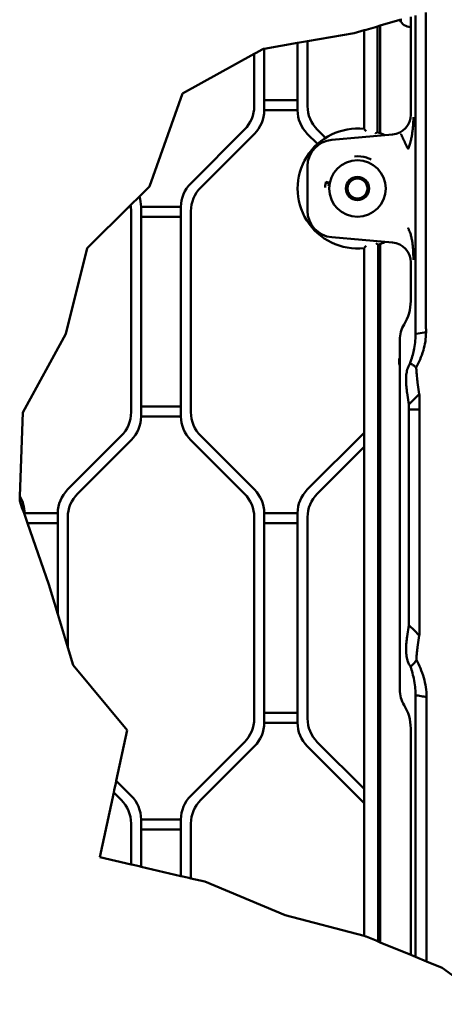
# Model space of a CAD drawing. Header units: millimetres. Extents: x 0 to 14369, y -869 to 2970.
# Tile 413 of 656: x 2387 to 2514, y 1615 to 1911. Entities that reach past the tile are written whole.
import ezdxf

# ---------------------------------------------------------------- set-up
doc = ezdxf.new("R2010")
doc.units = ezdxf.units.MM
doc.header["$LTSCALE"] = 10
doc.layers.add('Bruchlinie (ISO)', color=7, linetype='Continuous', lineweight=50)
doc.layers.add('Sichtbar (ISO)', color=7, linetype='Continuous', lineweight=50)

msp = doc.modelspace()

# ---------------------------------------------------------------- linework, layer by layer
at = {"layer": 'Bruchlinie (ISO)'}
for p, q in [((2494.943, 1909.475), (2500.866, 1911.184)), ((2500.866, 1911.184), (2501.448, 1911.351)), ((2500.866, 1911.184), (2501.448, 1911.351)), ((2487.115, 1907.217), (2490.091, 1908.075)), ((2487.115, 1907.217), (2490.091, 1908.075)), ((2490.691, 1908.249), (2490.091, 1908.075)), ((2490.691, 1908.249), (2490.091, 1908.075)), ((2490.691, 1908.249), (2493.464, 1909.049)), ((2490.691, 1908.249), (2493.464, 1909.049)), ((2494.064, 1909.222), (2493.464, 1909.049)), ((2494.064, 1909.222), (2493.464, 1909.049)), ((2494.064, 1909.222), (2494.943, 1909.475)), ((2494.064, 1909.222), (2494.943, 1909.475)), ((2473.091, 1904.794), (2487.115, 1907.217)), ((2473.091, 1904.794), (2487.115, 1907.217)), ((2457.691, 1901.316), (2459.491, 1902.306)), ((2457.691, 1901.316), (2459.491, 1902.306)), ((2459.857, 1902.507), (2459.491, 1902.306)), ((2459.857, 1902.507), (2459.491, 1902.306)), ((2460.091, 1902.548), (2459.857, 1902.507)), ((2460.091, 1902.548), (2459.857, 1902.507)), ((2460.091, 1902.548), (2470.091, 1904.276)), ((2460.091, 1902.548), (2470.091, 1904.276)), ((2470.691, 1904.379), (2470.091, 1904.276)), ((2470.691, 1904.379), (2470.091, 1904.276)), ((2470.691, 1904.379), (2473.091, 1904.794)), ((2470.691, 1904.379), (2473.091, 1904.794)), ((2435.542, 1889.128), (2457.091, 1900.985)), ((2435.542, 1889.128), (2457.091, 1900.985)), ((2457.691, 1901.316), (2457.091, 1900.985)), ((2457.691, 1901.316), (2457.091, 1900.985)), ((2425.665, 1861.196), (2435.542, 1889.128)), ((2425.665, 1861.196), (2435.542, 1889.128)), ((2422.59, 1858.15), (2425.665, 1861.196)), ((2422.59, 1858.15), (2425.665, 1861.196)), ((2420.45, 1856.03), (2422.109, 1857.674)), ((2420.45, 1856.03), (2422.109, 1857.674)), ((2422.109, 1857.674), (2422.59, 1858.15)), ((2422.109, 1857.674), (2422.59, 1858.15)), ((2406.869, 1842.579), (2419.938, 1855.524)), ((2406.869, 1842.579), (2419.938, 1855.524)), ((2419.938, 1855.524), (2420.45, 1856.03)), ((2419.938, 1855.524), (2420.45, 1856.03)), ((2400.515, 1816.858), (2406.869, 1842.579)), ((2400.515, 1816.858), (2406.869, 1842.579)), ((2387.609, 1793.288), (2400.515, 1816.858)), ((2387.609, 1793.288), (2400.515, 1816.858)), ((2386.694, 1768.121), (2387.609, 1793.288)), ((2386.694, 1768.121), (2387.609, 1793.288)), ((2386.644, 1766.726), (2386.65, 1766.909)), ((2386.644, 1766.726), (2386.65, 1766.909)), ((2387.328, 1764.764), (2386.644, 1766.726)), ((2387.328, 1764.764), (2386.644, 1766.726)), ((2386.65, 1766.909), (2386.694, 1768.121)), ((2386.65, 1766.909), (2386.694, 1768.121)), ((2387.936, 1763.023), (2387.328, 1764.764)), ((2387.936, 1763.023), (2387.328, 1764.764)), ((2387.936, 1763.023), (2388.091, 1762.579)), ((2387.936, 1763.023), (2388.091, 1762.579)), ((2388.091, 1762.579), (2388.145, 1762.423)), ((2388.091, 1762.579), (2388.145, 1762.423)), ((2388.773, 1760.623), (2388.145, 1762.423)), ((2388.773, 1760.623), (2388.145, 1762.423)), ((2388.773, 1760.623), (2388.983, 1760.023)), ((2388.773, 1760.623), (2388.983, 1760.023)), ((2395.431, 1741.544), (2388.983, 1760.023)), ((2395.431, 1741.544), (2388.983, 1760.023)), ((2398.091, 1732.652), (2395.431, 1741.544)), ((2398.091, 1732.652), (2395.431, 1741.544)), ((2398.091, 1732.652), (2398.691, 1730.647)), ((2398.091, 1732.652), (2398.691, 1730.647)), ((2400.491, 1724.629), (2398.691, 1730.647)), ((2400.491, 1724.629), (2398.691, 1730.647)), ((2400.491, 1724.629), (2401.091, 1722.623)), ((2400.491, 1724.629), (2401.091, 1722.623)), ((2402.661, 1717.376), (2401.091, 1722.623)), ((2402.661, 1717.376), (2401.091, 1722.623)), ((2418.95, 1697.849), (2402.661, 1717.376)), ((2418.95, 1697.849), (2402.661, 1717.376)), ((2415.65, 1682.606), (2418.95, 1697.849)), ((2415.65, 1682.606), (2418.95, 1697.849)), ((2415.046, 1679.816), (2415.499, 1681.909)), ((2415.046, 1679.816), (2415.499, 1681.909)), ((2415.65, 1682.606), (2415.499, 1681.909)), ((2415.65, 1682.606), (2415.499, 1681.909)), ((2410.69, 1659.691), (2414.895, 1679.118)), ((2410.69, 1659.691), (2414.895, 1679.118)), ((2415.046, 1679.816), (2414.895, 1679.118)), ((2415.046, 1679.816), (2414.895, 1679.118)), ((2420.091, 1657.495), (2410.69, 1659.691)), ((2420.091, 1657.495), (2410.69, 1659.691)), ((2420.091, 1657.495), (2420.691, 1657.355)), ((2420.091, 1657.495), (2420.691, 1657.355)), ((2422.491, 1656.935), (2420.691, 1657.355)), ((2422.491, 1656.935), (2420.691, 1657.355)), ((2422.491, 1656.935), (2423.091, 1656.795)), ((2422.491, 1656.935), (2423.091, 1656.795)), ((2435.091, 1653.993), (2423.091, 1656.795)), ((2435.091, 1653.993), (2423.091, 1656.795)), ((2435.091, 1653.993), (2435.691, 1653.853)), ((2435.091, 1653.993), (2435.691, 1653.853)), ((2437.491, 1653.432), (2435.691, 1653.853)), ((2437.491, 1653.432), (2435.691, 1653.853)), ((2437.491, 1653.432), (2438.091, 1653.292)), ((2437.491, 1653.432), (2438.091, 1653.292)), ((2442.252, 1652.321), (2438.091, 1653.292)), ((2442.252, 1652.321), (2438.091, 1653.292)), ((2466.387, 1642.256), (2442.252, 1652.321)), ((2466.387, 1642.256), (2442.252, 1652.321)), ((2490.091, 1636.006), (2466.387, 1642.256)), ((2490.091, 1636.006), (2466.387, 1642.256)), ((2490.091, 1636.006), (2490.621, 1635.866)), ((2490.091, 1636.006), (2490.621, 1635.866)), ((2490.621, 1635.866), (2490.691, 1635.837)), ((2490.621, 1635.866), (2490.691, 1635.837)), ((2493.691, 1634.597), (2490.691, 1635.837)), ((2493.691, 1634.597), (2490.691, 1635.837)), ((2493.691, 1634.597), (2494.291, 1634.348)), ((2493.691, 1634.597), (2494.291, 1634.348)), ((2494.943, 1634.079), (2494.291, 1634.348)), ((2494.943, 1634.079), (2494.291, 1634.348)), ((2504.091, 1630.295), (2494.943, 1634.079)), ((2505.506, 1629.71), (2504.091, 1630.295)), ((2508.834, 1628.334), (2505.506, 1629.71)), ((2513.507, 1626.401), (2508.834, 1628.334)), ((2528.654, 1615.46), (2513.507, 1626.401))]:
    msp.add_line(p, q, dxfattribs=at)
at = {"layer": 'Sichtbar (ISO)'}
for p, q in [((2504.091, 1882.747), (2504.091, 1912.114)), ((2505.497, 1821.077), (2505.497, 1912.52)), ((2508.663, 1821.077), (2508.663, 1913.433)), ((2490.091, 1908.075), (2490.091, 1878.433)), ((2490.091, 1878.433), (2490.091, 1908.075)), ((2494.064, 1877.524), (2494.064, 1909.222)), ((2494.064, 1909.222), (2494.064, 1877.524)), ((2494.943, 1909.475), (2494.943, 1877.189)), ((2460.091, 1884.065), (2460.091, 1902.548)), ((2460.091, 1902.548), (2460.091, 1884.065)), ((2470.091, 1904.276), (2470.091, 1884.065)), ((2470.091, 1884.065), (2470.091, 1904.276)), ((2473.091, 1904.794), (2473.091, 1885.307)), ((2473.091, 1885.307), (2473.091, 1904.794)), ((2457.091, 1900.985), (2457.091, 1885.307)), ((2457.091, 1885.307), (2457.091, 1900.985)), ((2470.091, 1887.065), (2460.091, 1887.065)), ((2460.091, 1887.065), (2470.091, 1887.065)), ((2460.091, 1884.065), (2470.091, 1884.065)), ((2470.091, 1884.065), (2460.091, 1884.065)), ((2454.162, 1878.236), (2438.02, 1862.094)), ((2438.02, 1862.094), (2454.162, 1878.236)), ((2441.02, 1860.852), (2457.162, 1876.994)), ((2457.162, 1876.994), (2441.02, 1860.852)), ((2473.02, 1876.994), (2476.071, 1873.943)), ((2476.071, 1873.943), (2473.02, 1876.994)), ((2478.488, 1875.768), (2476.02, 1878.236)), ((2476.02, 1878.236), (2478.488, 1875.768)), ((2498.621, 1876.778), (2480.394, 1875.183)), ((2473.091, 1867.213), (2473.091, 1853.875)), ((2479.538, 1862.022), (2479.54, 1862.008)), ((2423.091, 1792.065), (2423.091, 1855.023)), ((2435.091, 1855.023), (2423.091, 1855.023)), ((2423.091, 1855.023), (2423.091, 1792.065)), ((2423.091, 1855.023), (2435.091, 1855.023)), ((2435.091, 1855.023), (2435.091, 1792.065)), ((2435.091, 1792.065), (2435.091, 1855.023)), ((2420.091, 1853.781), (2420.091, 1793.307)), ((2420.091, 1793.307), (2420.091, 1853.781)), ((2423.091, 1852.023), (2435.091, 1852.023)), ((2435.091, 1852.023), (2423.091, 1852.023)), ((2438.091, 1793.307), (2438.091, 1853.781)), ((2438.091, 1853.781), (2438.091, 1793.307)), ((2480.394, 1845.905), (2498.621, 1844.31)), ((2494.291, 1634.348), (2494.291, 1843.645)), ((2494.291, 1843.645), (2494.291, 1634.348)), ((2494.943, 1843.899), (2494.943, 1634.079)), ((2490.091, 1842.655), (2490.091, 1636.006)), ((2490.091, 1636.006), (2490.091, 1842.655)), ((2504.091, 1826.718), (2504.091, 1838.341)), ((2505.518, 1816.807), (2505.716, 1816.846)), ((2505.716, 1816.846), (2508.684, 1817.417)), ((2500.791, 1815.078), (2500.791, 1710.01)), ((2503.655, 1807.57), (2504.057, 1807.829)), ((2506.168, 1802.283), (2506.668, 1798.807)), ((2503.501, 1795.685), (2503.002, 1799.152)), ((2503.501, 1795.685), (2506.668, 1798.807)), ((2435.091, 1795.065), (2423.091, 1795.065)), ((2423.091, 1795.065), (2435.091, 1795.065)), ((2503.56, 1731.009), (2503.56, 1794.108)), ((2503.56, 1794.108), (2506.726, 1794.108)), ((2506.726, 1794.108), (2506.726, 1730.98)), ((2423.091, 1792.065), (2435.091, 1792.065)), ((2435.091, 1792.065), (2423.091, 1792.065)), ((2490.091, 1787.165), (2473.02, 1770.094)), ((2473.02, 1770.094), (2490.091, 1787.165)), ((2417.162, 1786.236), (2401.02, 1770.094)), ((2401.02, 1770.094), (2417.162, 1786.236)), ((2404.02, 1768.852), (2420.162, 1784.994)), ((2420.162, 1784.994), (2404.02, 1768.852)), ((2438.02, 1784.994), (2454.162, 1768.852)), ((2454.162, 1768.852), (2438.02, 1784.994)), ((2457.162, 1770.094), (2441.02, 1786.236)), ((2441.02, 1786.236), (2457.162, 1770.094)), ((2476.02, 1768.852), (2490.091, 1782.923)), ((2490.091, 1782.923), (2476.02, 1768.852)), ((2388.091, 1762.579), (2388.091, 1763.023)), ((2398.091, 1763.023), (2388.091, 1763.023)), ((2388.091, 1763.023), (2388.091, 1762.579)), ((2388.091, 1763.023), (2398.091, 1763.023)), ((2398.091, 1763.023), (2398.091, 1732.652)), ((2398.091, 1732.652), (2398.091, 1763.023)), ((2460.091, 1700.065), (2460.091, 1763.023)), ((2470.091, 1763.023), (2460.091, 1763.023)), ((2460.091, 1763.023), (2460.091, 1700.065)), ((2460.091, 1763.023), (2470.091, 1763.023)), ((2470.091, 1763.023), (2470.091, 1700.065)), ((2470.091, 1700.065), (2470.091, 1763.023)), ((2401.091, 1722.623), (2401.091, 1761.781)), ((2401.091, 1761.781), (2401.091, 1722.623)), ((2457.091, 1761.781), (2457.091, 1701.307)), ((2457.091, 1701.307), (2457.091, 1761.781)), ((2473.091, 1701.307), (2473.091, 1761.781)), ((2473.091, 1761.781), (2473.091, 1701.307)), ((2388.983, 1760.023), (2398.091, 1760.023)), ((2398.091, 1760.023), (2388.983, 1760.023)), ((2460.091, 1760.023), (2470.091, 1760.023)), ((2470.091, 1760.023), (2460.091, 1760.023)), ((2503.002, 1725.936), (2503.502, 1729.412)), ((2503.502, 1729.412), (2505.21, 1727.724)), ((2505.21, 1727.724), (2506.668, 1726.281)), ((2506.668, 1726.281), (2506.168, 1722.805)), ((2505.506, 1629.71), (2505.506, 1704.011)), ((2508.834, 1628.334), (2508.834, 1704.011)), ((2470.091, 1703.065), (2460.091, 1703.065)), ((2460.091, 1703.065), (2470.091, 1703.065)), ((2460.091, 1700.065), (2470.091, 1700.065)), ((2470.091, 1700.065), (2460.091, 1700.065)), ((2504.091, 1630.295), (2504.091, 1698.37)), ((2454.162, 1694.236), (2438.02, 1678.094)), ((2438.02, 1678.094), (2454.162, 1694.236)), ((2441.02, 1676.852), (2457.162, 1692.994)), ((2457.162, 1692.994), (2441.02, 1676.852)), ((2473.02, 1692.994), (2490.091, 1675.923)), ((2490.091, 1675.923), (2473.02, 1692.994)), ((2490.091, 1680.165), (2476.02, 1694.236)), ((2476.02, 1694.236), (2490.091, 1680.165)), ((2420.162, 1678.094), (2415.65, 1682.606)), ((2415.65, 1682.606), (2420.162, 1678.094)), ((2414.895, 1679.118), (2417.162, 1676.852)), ((2417.162, 1676.852), (2414.895, 1679.118)), ((2420.091, 1669.781), (2420.091, 1657.495)), ((2420.091, 1657.495), (2420.091, 1669.781)), ((2423.091, 1656.795), (2423.091, 1671.023)), ((2435.091, 1671.023), (2423.091, 1671.023)), ((2423.091, 1671.023), (2423.091, 1656.795)), ((2423.091, 1671.023), (2435.091, 1671.023)), ((2435.091, 1671.023), (2435.091, 1653.993)), ((2435.091, 1653.993), (2435.091, 1671.023)), ((2438.091, 1653.292), (2438.091, 1669.781)), ((2438.091, 1669.781), (2438.091, 1653.292)), ((2423.091, 1668.023), (2435.091, 1668.023)), ((2435.091, 1668.023), (2423.091, 1668.023))]:
    msp.add_line(p, q, dxfattribs=at)
for radius in [8.5, 3.5, 3]:
    msp.add_circle((2488.091, 1860.544), radius, dxfattribs=at)
for centre, radius, start, end in [((2504.091, 1912.544), 3.5, 202.86959, 270), ((2504.091, 1912.544), 3.5, 202.86959, 270), ((2447.091, 1885.307), 10, 315, 0), ((2447.091, 1885.307), 10, 315, 0), ((2483.091, 1885.307), 10, 180, 225), ((2483.091, 1885.307), 10, 180, 225), ((2450.091, 1884.065), 10, 315, 0), ((2450.091, 1884.065), 10, 315, 0), ((2480.091, 1884.065), 10, 180, 225), ((2480.091, 1884.065), 10, 180, 225), ((2488.091, 1860.544), 18, 83.62063, 276.37937), ((2488.091, 1860.544), 18, 83.62063, 276.37937), ((2488.091, 1860.544), 18, 62.93516, 70.6191), ((2488.091, 1860.544), 18, 62.93516, 70.6191), ((2481.091, 1867.213), 8, 95, 180), ((2445.091, 1855.023), 10, 135, 180), ((2445.091, 1855.023), 10, 135, 180), ((2448.091, 1853.781), 10, 135, 180), ((2448.091, 1853.781), 10, 135, 180), ((2486.455, 1859.415), 8.356, 159.86701, 161.63803), ((2413.091, 1855.023), 10, 0, 18.22105), ((2413.091, 1855.023), 10, 0, 18.22105), ((2410.091, 1853.781), 10, 0, 10.03818), ((2410.091, 1853.781), 10, 0, 10.03818), ((2481.091, 1853.875), 8, 180, 265), ((2488.091, 1860.544), 18, 290.14789, 297.06484), ((2488.091, 1860.544), 18, 290.14789, 297.06484), ((2504.091, 1808.544), 3.5, 160.53705, 199.46295), ((2504.091, 1808.544), 3.5, 160.53705, 199.46295), ((2410.091, 1793.307), 10, 315, 0), ((2410.091, 1793.307), 10, 315, 0), ((2448.091, 1793.307), 10, 180, 225), ((2448.091, 1793.307), 10, 180, 225), ((2413.091, 1792.065), 10, 315, 0), ((2413.091, 1792.065), 10, 315, 0), ((2445.091, 1792.065), 10, 180, 225), ((2445.091, 1792.065), 10, 180, 225), ((2408.091, 1763.023), 10, 135, 180), ((2408.091, 1763.023), 10, 135, 180), ((2450.091, 1763.023), 10, 0, 45), ((2450.091, 1763.023), 10, 0, 45), ((2480.091, 1763.023), 10, 135, 180), ((2480.091, 1763.023), 10, 135, 180), ((2378.091, 1763.023), 10, 0, 30.64713), ((2378.091, 1763.023), 10, 0, 30.64713), ((2411.091, 1761.781), 10, 135, 180), ((2411.091, 1761.781), 10, 135, 180), ((2447.091, 1761.781), 10, 0, 45), ((2447.091, 1761.781), 10, 0, 45), ((2483.091, 1761.781), 10, 135, 180), ((2483.091, 1761.781), 10, 135, 180), ((2447.091, 1701.307), 10, 315, 0), ((2447.091, 1701.307), 10, 315, 0), ((2483.091, 1701.307), 10, 180, 225), ((2483.091, 1701.307), 10, 180, 225), ((2450.091, 1700.065), 10, 315, 0), ((2450.091, 1700.065), 10, 315, 0), ((2480.091, 1700.065), 10, 180, 225), ((2480.091, 1700.065), 10, 180, 225), ((2413.091, 1671.023), 10, 0, 45), ((2413.091, 1671.023), 10, 0, 45), ((2445.091, 1671.023), 10, 135, 180), ((2445.091, 1671.023), 10, 135, 180), ((2410.091, 1669.781), 10, 0, 45), ((2410.091, 1669.781), 10, 0, 45), ((2448.091, 1669.781), 10, 135, 180), ((2448.091, 1669.781), 10, 135, 180)]:
    msp.add_arc(centre, radius, start, end, dxfattribs=at)
for centre, major_axis, ratio, start_param, end_param in [((2498.083, 1882.762), (-4.435, 4.064), 0.9974831, 2.4010828, 3.8821025), ((11686.408, 1860.545), (9208.031, 0.001), 0.0288728, 3.13594, 3.1405339), ((2483.018, 1861.811), (4.414, -0.703), 0.3648592, 3.1285052, 3.2768437), ((2478.633, 1862.533), (0.969, -0.203), 0.00276, 4.6866442, 6.277366), ((2498.083, 1838.326), (-4.435, -4.064), 0.9974831, 2.4010828, 3.8821025), ((2492.075, 1826.946), (-1.822, 12.655), 0.9385552, 3.9779076, 4.5601596), ((2508.802, 1814.926), (1.215, -8.437), 0.9385552, 3.9779076, 4.5601643), ((2511.226, 1798.092), (-5.772, 11.194), 0.5762993, 0.2949666, 0.3349479), ((2508.802, 1710.162), (-1.215, -8.437), 0.9385552, 4.8646179, 5.4468703), ((2492.075, 1698.142), (1.822, 12.655), 0.9385552, 4.8646178, 5.4468703)]:
    msp.add_ellipse(centre, major_axis=major_axis, ratio=ratio, start_param=start_param, end_param=end_param, dxfattribs=at)
for points, knots in [([(2504.904, 1882.001), (2504.902, 1881.797), (2504.896, 1881.437), (2504.885, 1881.078), (2504.879, 1880.923)], [0, 0, 0, 0, 0.06293743, 0.1105731, 0.1105731, 0.1105731, 0.1105731]), ([(2490.091, 1878.433), (2490.091, 1878.433), (2490.098, 1878.425), (2490.126, 1878.393), (2490.149, 1878.368), (2490.214, 1878.294), (2490.261, 1878.242), (2490.366, 1878.123), (2490.426, 1878.054), (2490.552, 1877.91), (2490.619, 1877.832), (2490.688, 1877.752), (2490.689, 1877.751), (2490.691, 1877.749)], [0.059828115, 0.059828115, 0.059828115, 0.059828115, 0.067866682, 0.067866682, 0.077175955, 0.077175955, 0.090025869, 0.090025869, 0.104322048, 0.104322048, 0.11965623, 0.11965623, 0.120031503, 0.120031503, 0.120031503, 0.120031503]), ([(2490.691, 1877.749), (2490.689, 1877.751), (2490.688, 1877.752), (2490.619, 1877.832), (2490.552, 1877.91), (2490.426, 1878.054), (2490.366, 1878.123), (2490.261, 1878.242), (2490.214, 1878.294), (2490.149, 1878.368), (2490.126, 1878.393), (2490.098, 1878.425), (2490.091, 1878.433), (2490.091, 1878.433)], [-0.120031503, -0.120031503, -0.120031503, -0.120031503, -0.11965623, -0.11965623, -0.104322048, -0.104322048, -0.090025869, -0.090025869, -0.077175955, -0.077175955, -0.067866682, -0.067866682, -0.059828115, -0.059828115, -0.059828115, -0.059828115]), ([(2504.879, 1880.923), (2504.877, 1880.874), (2504.859, 1880.415), (2504.809, 1879.55), (2504.713, 1878.533), (2504.615, 1877.722), (2504.531, 1877.116), (2504.436, 1876.513), (2504.33, 1875.912), (2504.209, 1875.315), (2504.096, 1874.819), (2503.995, 1874.424), (2503.888, 1874.031), (2503.74, 1873.541), (2503.571, 1873.055), (2503.441, 1872.718), (2503.364, 1872.525), (2503.324, 1872.429), (2503.304, 1872.381)], [0.1105731, 0.1105731, 0.1105731, 0.1105731, 0.1259437, 0.2519437, 0.37762136, 0.44025572, 0.50272677, 0.56503055, 0.62717703, 0.68919314, 0.75112721, 0.78208706, 0.81305732, 0.87508467, 0.93734772, 0.96861743, 0.98429393, 1, 1, 1, 1]), ([(2493.464, 1877.094), (2493.466, 1877.095), (2493.468, 1877.096), (2493.523, 1877.136), (2493.576, 1877.175), (2493.679, 1877.249), (2493.728, 1877.284), (2493.837, 1877.363), (2493.894, 1877.403), (2493.981, 1877.465), (2494.013, 1877.487), (2494.054, 1877.517), (2494.064, 1877.524), (2494.064, 1877.524)], [-0.000302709, -0.000302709, -0.000302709, -0.000302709, 0, 0, 0.009889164, 0.009889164, 0.019526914, 0.019526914, 0.032313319, 0.032313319, 0.042933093, 0.042933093, 0.052658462, 0.052658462, 0.052658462, 0.052658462]), ([(2494.064, 1877.524), (2494.064, 1877.524), (2494.054, 1877.517), (2494.013, 1877.487), (2493.981, 1877.465), (2493.894, 1877.403), (2493.837, 1877.363), (2493.728, 1877.284), (2493.679, 1877.249), (2493.576, 1877.175), (2493.523, 1877.136), (2493.468, 1877.096), (2493.466, 1877.095), (2493.464, 1877.094)], [-0.052658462, -0.052658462, -0.052658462, -0.052658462, -0.042933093, -0.042933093, -0.032313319, -0.032313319, -0.019526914, -0.019526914, -0.009889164, -0.009889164, 0, 0, 0.000302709, 0.000302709, 0.000302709, 0.000302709]), ([(2501.149, 1876.881), (2501.15, 1876.879), (2501.152, 1876.876), (2501.153, 1876.873), (2501.155, 1876.87), (2501.156, 1876.868), (2501.159, 1876.862), (2501.165, 1876.85), (2501.183, 1876.813), (2501.205, 1876.768), (2501.227, 1876.723), (2501.248, 1876.681), (2501.283, 1876.609), (2501.332, 1876.506), (2501.42, 1876.324), (2501.523, 1876.109), (2501.626, 1875.893), (2501.742, 1875.653), (2501.859, 1875.41), (2501.963, 1875.192), (2502.069, 1874.973), (2502.181, 1874.739), (2502.294, 1874.506), (2502.413, 1874.258), (2502.541, 1873.992), (2502.669, 1873.727), (2502.805, 1873.442), (2502.927, 1873.19), (2503.022, 1872.991), (2503.108, 1872.813), (2503.175, 1872.671), (2503.217, 1872.582), (2503.252, 1872.507), (2503.275, 1872.462), (2503.281, 1872.449), (2503.287, 1872.438), (2503.292, 1872.428), (2503.295, 1872.422), (2503.298, 1872.415), (2503.3, 1872.409), (2503.303, 1872.399), (2503.304, 1872.389), (2503.304, 1872.381)], [0.00000031, 0.00000031, 0.00000031, 0.00000031, 0.03788189, 0.03788189, 0.03788189, 0.07602298, 0.07602298, 0.07602298, 0.16128342, 0.16128342, 0.16128342, 0.24662625, 0.24662625, 0.24662625, 0.36760799, 0.36760799, 0.36760799, 0.48925324, 0.48925324, 0.48925324, 0.59821059, 0.59821059, 0.59821059, 0.70686201, 0.70686201, 0.70686201, 0.81497115, 0.81497115, 0.81497115, 0.90021388, 0.90021388, 0.90021388, 0.95414775, 0.95414775, 0.95414775, 0.96983931, 0.96983931, 0.96983931, 0.9811311, 0.9811311, 0.9811311, 1, 1, 1, 1]), ([(2487.248, 1870.21), (2488.506, 1870.319), (2490.166, 1870.112), (2491.732, 1869.513), (2492.169, 1869.31)], [0, 0, 0, 0, 0.11111111, 0.15606806, 0.15606806, 0.15606806, 0.15606806]), ([(2478.61, 1862.291), (2478.713, 1862.278), (2478.92, 1862.241), (2479.168, 1862.188), (2479.422, 1862.116), (2479.497, 1862.071), (2479.523, 1862.041), (2479.538, 1862.022)], [0, 0, 0, 0, 0.21003063, 0.4112817, 0.64527673, 0.8192077, 0.99994477, 0.99994477, 0.99994477, 0.99994477]), ([(2479.443, 1861.234), (2479.46, 1861.461), (2479.491, 1861.766), (2479.526, 1861.963), (2479.538, 1862.022)], [0.01834158, 0.01834158, 0.01834158, 0.01834158, 0.61579897, 0.99999811, 0.99999811, 0.99999811, 0.99999811]), ([(2479.603, 1862.329), (2479.579, 1862.24), (2479.56, 1862.147), (2479.55, 1862.055), (2479.548, 1862.04), (2479.547, 1862.024), (2479.543, 1862.008)], [0.00086894, 0.00086894, 0.00086894, 0.00086894, 0.8511244, 0.8511244, 0.8511244, 0.99969695, 0.99969695, 0.99969695, 0.99969695]), ([(2503.306, 1848.706), (2503.326, 1848.658), (2503.367, 1848.559), (2503.429, 1848.409), (2503.538, 1848.109), (2503.784, 1847.552), (2503.998, 1846.998), (2504.161, 1846.402), (2504.314, 1845.812), (2504.414, 1845.208), (2504.549, 1844.598), (2504.634, 1843.993), (2504.761, 1842.738), (2504.839, 1841.583), (2504.875, 1840.345), (2504.895, 1839.719), (2504.9, 1839.399), (2504.903, 1839.189), (2504.904, 1839.087)], [0, 0, 0, 0, 0.032592, 0.0651536, 0.1111427, 0.1758583, 0.2406491, 0.3056093, 0.3705631, 0.4355449, 0.5006847, 0.5658867, 0.6581227, 0.7504013, 0.8424528, 0.9077323, 0.9538751, 1, 1, 1, 1]), ([(2490.091, 1842.655), (2490.091, 1842.655), (2490.098, 1842.663), (2490.126, 1842.695), (2490.149, 1842.72), (2490.214, 1842.794), (2490.261, 1842.846), (2490.366, 1842.965), (2490.426, 1843.034), (2490.552, 1843.178), (2490.619, 1843.256), (2490.688, 1843.336), (2490.689, 1843.337), (2490.691, 1843.339)], [-0.059828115, -0.059828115, -0.059828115, -0.059828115, -0.051789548, -0.051789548, -0.042480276, -0.042480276, -0.029630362, -0.029630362, -0.015334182, -0.015334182, 0, 0, 0.000375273, 0.000375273, 0.000375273, 0.000375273]), ([(2490.691, 1843.339), (2490.689, 1843.337), (2490.688, 1843.336), (2490.619, 1843.256), (2490.552, 1843.178), (2490.426, 1843.034), (2490.366, 1842.965), (2490.261, 1842.846), (2490.214, 1842.794), (2490.149, 1842.72), (2490.126, 1842.695), (2490.098, 1842.663), (2490.091, 1842.655), (2490.091, 1842.655)], [-0.000375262, -0.000375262, -0.000375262, -0.000375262, 0, 0, 0.015334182, 0.015334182, 0.029630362, 0.029630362, 0.042480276, 0.042480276, 0.051789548, 0.051789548, 0.059828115, 0.059828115, 0.059828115, 0.059828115]), ([(2493.691, 1844.07), (2493.693, 1844.069), (2493.694, 1844.067), (2493.749, 1844.028), (2493.802, 1843.99), (2493.904, 1843.918), (2493.954, 1843.883), (2494.063, 1843.806), (2494.12, 1843.765), (2494.207, 1843.704), (2494.239, 1843.682), (2494.281, 1843.653), (2494.291, 1843.645), (2494.291, 1843.645)], [-0.105324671, -0.105324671, -0.105324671, -0.105324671, -0.105023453, -0.105023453, -0.095242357, -0.095242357, -0.085702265, -0.085702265, -0.072928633, -0.072928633, -0.062279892, -0.062279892, -0.052511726, -0.052511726, -0.052511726, -0.052511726]), ([(2494.291, 1843.645), (2494.291, 1843.645), (2494.281, 1843.653), (2494.239, 1843.682), (2494.207, 1843.704), (2494.12, 1843.765), (2494.063, 1843.806), (2493.954, 1843.883), (2493.904, 1843.918), (2493.802, 1843.99), (2493.749, 1844.028), (2493.694, 1844.067), (2493.693, 1844.069), (2493.691, 1844.07)], [0.052511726, 0.052511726, 0.052511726, 0.052511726, 0.062279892, 0.062279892, 0.072928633, 0.072928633, 0.085702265, 0.085702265, 0.095242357, 0.095242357, 0.105023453, 0.105023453, 0.105324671, 0.105324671, 0.105324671, 0.105324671]), ([(2505.518, 1816.807), (2505.511, 1817.511), (2505.506, 1818.22), (2505.499, 1819.646), (2505.497, 1820.361), (2505.497, 1821.077)], [-0.21476189, -0.21476189, -0.21476189, -0.21476189, -0.10737984, -0.10737984, -0.000001, -0.000001, -0.000001, -0.000001]), ([(2508.663, 1821.077), (2508.663, 1820.77), (2508.664, 1820.463), (2508.665, 1820.157), (2508.666, 1820.055), (2508.666, 1819.954), (2508.667, 1819.852), (2508.668, 1819.648), (2508.669, 1819.443), (2508.671, 1819.239), (2508.672, 1819.036), (2508.674, 1818.833), (2508.675, 1818.631), (2508.676, 1818.529), (2508.677, 1818.427), (2508.678, 1818.325), (2508.68, 1818.022), (2508.682, 1817.719), (2508.684, 1817.417)], [0, 0, 0, 0, 0.2503693, 0.2503693, 0.2503693, 0.3333333, 0.3333333, 0.3333333, 0.5005191, 0.5005191, 0.5005191, 0.6666667, 0.6666667, 0.6666667, 0.7503985, 0.7503985, 0.7503985, 1, 1, 1, 1]), ([(2503.828, 1807.836), (2504.407, 1809.507), (2504.777, 1810.901), (2505.328, 1813.467), (2505.545, 1815.062), (2505.518, 1816.807)], [0.00002905, 0.00002905, 0.00002905, 0.00002905, 0.36501471, 0.36501471, 0.90293856, 0.90293856, 0.90293856, 0.90293856]), ([(2508.684, 1817.417), (2508.69, 1816.454), (2508.621, 1815.518), (2508.34, 1813.679), (2508.13, 1812.789), (2507.597, 1810.975), (2507.257, 1810.058), (2506.526, 1808.342), (2506.133, 1807.54), (2505.73, 1806.803)], [0.000001, 0.000001, 0.000001, 0.000001, 0.14694774, 0.14694774, 0.29445453, 0.29445453, 0.46403942, 0.46403942, 0.63361599, 0.63361599, 0.63361599, 0.63361599]), ([(2503.654, 1807.569), (2503.532, 1807.357), (2503.427, 1807.139), (2503.226, 1806.659), (2503.138, 1806.4), (2502.912, 1805.613), (2502.824, 1805.096), (2502.659, 1803.646), (2502.675, 1802.656), (2502.746, 1801.61), (2502.756, 1801.483), (2502.766, 1801.36)], [0.00003779, 0.00003779, 0.00003779, 0.00003779, 0.03671068, 0.03671068, 0.07971, 0.07971, 0.16976483, 0.16976483, 0.35583508, 0.35583508, 0.38216733, 0.38216733, 0.38216733, 0.38216733]), ([(2503.828, 1807.836), (2503.858, 1807.835), (2503.888, 1807.834), (2503.948, 1807.832), (2503.978, 1807.831), (2504.01, 1807.832)], [0.00003311, 0.00003311, 0.00003311, 0.00003311, 0.006728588, 0.006728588, 0.013709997, 0.013709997, 0.013709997, 0.013709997]), ([(2504.01, 1807.832), (2504.017, 1807.83), (2504.026, 1807.83), (2504.042, 1807.829), (2504.049, 1807.829), (2504.059, 1807.829)], [0.0000807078, 0.0000807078, 0.0000807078, 0.0000807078, 0.0020011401, 0.0020011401, 0.003725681, 0.003725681, 0.003725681, 0.003725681]), ([(2504.059, 1807.829), (2504.575, 1807.716), (2504.617, 1807.606), (2505.266, 1807.113), (2505.537, 1806.956), (2505.73, 1806.803)], [0, 0, 0, 0, 0.13421129, 0.13421129, 0.2441245, 0.2441245, 0.2441245, 0.2441245]), ([(2505.73, 1806.803), (2505.761, 1806.304), (2505.793, 1805.833), (2505.861, 1804.95), (2505.897, 1804.538), (2506.008, 1803.399), (2506.084, 1802.77), (2506.168, 1802.283)], [0.00000114, 0.00000114, 0.00000114, 0.00000114, 0.10688339, 0.10688339, 0.21378983, 0.21378983, 0.42778431, 0.42778431, 0.42778431, 0.42778431]), ([(2503.002, 1799.152), (2502.96, 1799.442), (2502.92, 1799.772), (2502.841, 1800.512), (2502.803, 1800.916), (2502.766, 1801.36)], [-0.25070625, -0.25070625, -0.25070625, -0.25070625, -0.12465926, -0.12465926, -0.0000015, -0.0000015, -0.0000015, -0.0000015]), ([(2506.668, 1798.807), (2506.677, 1798.633), (2506.693, 1798.387), (2506.722, 1797.767), (2506.734, 1797.395), (2506.744, 1796.557), (2506.742, 1796.096), (2506.733, 1795.123), (2506.726, 1794.617), (2506.726, 1794.108)], [-0.30603638, -0.30603638, -0.30603638, -0.30603638, -0.22974126, -0.22974126, -0.15302625, -0.15302625, -0.07630703, -0.07630703, -0.000001, -0.000001, -0.000001, -0.000001]), ([(2503.56, 1794.108), (2503.559, 1794.488), (2503.554, 1794.826), (2503.544, 1795.094), (2503.535, 1795.362), (2503.52, 1795.56), (2503.501, 1795.685)], [0.00000108, 0.00000108, 0.00000108, 0.00000108, 0.5, 0.5, 0.5, 0.99999477, 0.99999477, 0.99999477, 0.99999477]), ([(2503.502, 1729.412), (2503.521, 1729.557), (2503.536, 1729.76), (2503.546, 1730.028), (2503.555, 1730.296), (2503.56, 1730.629), (2503.56, 1731.009)], [0, 0, 0, 0, 0.5, 0.5, 0.5, 0.99999585, 0.99999585, 0.99999585, 0.99999585]), ([(2506.726, 1730.98), (2506.726, 1730.471), (2506.733, 1729.965), (2506.742, 1728.992), (2506.744, 1728.531), (2506.734, 1727.693), (2506.722, 1727.321), (2506.693, 1726.701), (2506.677, 1726.455), (2506.668, 1726.281)], [-0.30604565, -0.30604565, -0.30604565, -0.30604565, -0.22973929, -0.22973929, -0.15301662, -0.15301662, -0.07630059, -0.07630059, -0.000001, -0.000001, -0.000001, -0.000001]), ([(2502.765, 1723.726), (2502.803, 1724.181), (2502.84, 1724.594), (2502.92, 1725.337), (2502.96, 1725.648), (2503.002, 1725.936)], [-0.2557692, -0.2557692, -0.2557692, -0.2557692, -0.12639908, -0.12639908, -0.000001, -0.000001, -0.000001, -0.000001]), ([(2503.824, 1717.242), (2503.652, 1717.504), (2503.487, 1717.809), (2503.207, 1718.496), (2503.108, 1718.808), (2502.871, 1719.725), (2502.789, 1720.325), (2502.665, 1721.834), (2502.696, 1722.832), (2502.765, 1723.726)], [-0.52044928, -0.52044928, -0.52044928, -0.52044928, -0.44149976, -0.44149976, -0.37619178, -0.37619178, -0.24320701, -0.24320701, -0.00029964, -0.00029964, -0.00029964, -0.00029964]), ([(2506.17, 1722.805), (2506.098, 1722.366), (2506.027, 1721.817), (2505.894, 1720.508), (2505.832, 1719.752), (2505.775, 1718.905)], [0.00012282, 0.00012282, 0.00012282, 0.00012282, 0.19145634, 0.19145634, 0.38249173, 0.38249173, 0.38249173, 0.38249173]), ([(2504.04, 1716.89), (2504.262, 1717.08), (2504.602, 1717.362), (2505.14, 1717.988), (2505.279, 1718.167), (2505.54, 1718.532), (2505.66, 1718.718), (2505.775, 1718.905)], [0.000001, 0.000001, 0.000001, 0.000001, 0.07544363, 0.07544363, 0.10453686, 0.10453686, 0.13386958, 0.13386958, 0.13386958, 0.13386958]), ([(2505.775, 1718.905), (2506.184, 1718.145), (2506.595, 1717.312), (2507.359, 1715.522), (2507.716, 1714.559), (2508.273, 1712.647), (2508.492, 1711.71), (2508.788, 1709.765), (2508.862, 1708.775), (2508.856, 1707.754)], [0.00000262, 0.00000262, 0.00000262, 0.00000262, 0.18139082, 0.18139082, 0.36124359, 0.36124359, 0.51651495, 0.51651495, 0.67153869, 0.67153869, 0.67153869, 0.67153869]), ([(2504.04, 1716.89), (2504.016, 1716.93), (2503.993, 1716.97), (2503.969, 1717.009), (2503.945, 1717.049), (2503.921, 1717.088), (2503.897, 1717.126), (2503.873, 1717.165), (2503.848, 1717.204), (2503.824, 1717.242)], [0, 0, 0, 0, 0.33333333, 0.33333333, 0.33333333, 0.66666667, 0.66666667, 0.66666667, 0.99950082, 0.99950082, 0.99950082, 0.99950082]), ([(2505.528, 1708.348), (2505.546, 1709.5), (2505.455, 1710.972), (2504.838, 1714.25), (2504.45, 1715.627), (2504.04, 1716.89)], [0.000001, 0.000001, 0.000001, 0.000001, 0.18075018, 0.18075018, 0.33597407, 0.33597407, 0.33597407, 0.33597407]), ([(2505.506, 1704.011), (2505.506, 1704.739), (2505.508, 1705.465), (2505.515, 1706.914), (2505.521, 1707.634), (2505.528, 1708.348)], [-0.21823034, -0.21823034, -0.21823034, -0.21823034, -0.10911701, -0.10911701, -0.000001, -0.000001, -0.000001, -0.000001]), ([(2508.856, 1707.754), (2508.847, 1707.756), (2508.84, 1707.757), (2508.296, 1707.854), (2507.765, 1707.949), (2506.637, 1708.15), (2506.082, 1708.249), (2505.528, 1708.348)], [-0.00153804, -0.00153804, -0.00153804, -0.00153804, 0, 0, 0.10825294, 0.10825294, 0.21297278, 0.21297278, 0.21297278, 0.21297278]), ([(2508.856, 1707.754), (2508.855, 1707.137), (2508.85, 1706.515), (2508.84, 1705.265), (2508.836, 1704.639), (2508.835, 1704.011)], [0.00016862, 0.00016862, 0.00016862, 0.00016862, 0.09438252, 0.09438252, 0.18843445, 0.18843445, 0.18843445, 0.18843445])]:
    msp.add_open_spline(points, degree=3, knots=knots, dxfattribs=at)

doc.saveas('drawing.dxf')
